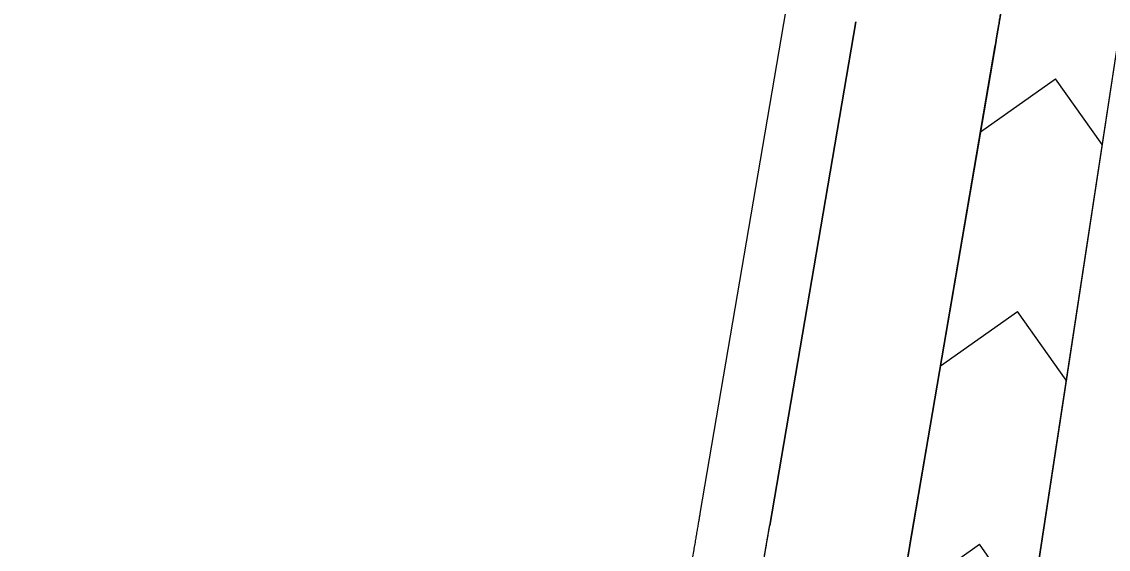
# Model space of a CAD drawing. Extents: x 14107086 to 14122011, y 8637163 to 8671583.
# Drawn here: x 14107885.4 to 14107977.5, y 8640165.6 to 8640210.4 of the extents above; entities that cross this region are included whole.
import ezdxf

# ---------------------------------------------------------------- set-up
doc = ezdxf.new("R2010")
doc.units = 0
for name, color, linetype in [('dsn_stg_shd_prev', 7, 'Continuous'), ('dsnPaintExistingChannelizingLaneWhite', 7, 'Continuous'), ('dsnPaintExistingEdgeLineRightWhite', 7, 'Continuous'), ('dsnShadingPaved', 7, 'Continuous'), ('dsnStgShadingPrevPav', 7, 'Continuous')]:
    doc.layers.add(name, color=color, linetype=linetype)

msp = doc.modelspace()

# ---------------------------------------------------------------- linework, layer by layer
at = {"layer": 'dsn_stg_shd_prev'}
for p, q in [((14107948.774, 8640167.653), (14107956.066, 8640210.373)), ((14107960.659, 8640166.002), (14107967.958, 8640208.76)), ((14107967.956, 8640208.749), (14107960.663, 8640166.029))]:
    msp.add_line(p, q, dxfattribs=at)
for points in [[(14107969.535, 8640217.959), (14107969.074, 8640215.273), (14107968.613, 8640212.587), (14107968.153, 8640209.901)], [(14107968.153, 8640209.901), (14107968.613, 8640212.587), (14107969.074, 8640215.273), (14107969.535, 8640217.959)], [(14107968.153, 8640209.901), (14107968.087, 8640209.517), (14107968.022, 8640209.133), (14107967.956, 8640208.749)], [(14107967.958, 8640208.76), (14107968.023, 8640209.14), (14107968.088, 8640209.52), (14107968.153, 8640209.901)], [(14107948.009, 8640163.181), (14107948.239, 8640164.523), (14107948.468, 8640165.864), (14107948.697, 8640167.205)], [(14107948.697, 8640167.205), (14107948.723, 8640167.354), (14107948.748, 8640167.504), (14107948.774, 8640167.653)], [(14107960.663, 8640166.029), (14107960.574, 8640165.506), (14107960.485, 8640164.984), (14107960.396, 8640164.462)], [(14107960.396, 8640164.462), (14107960.483, 8640164.975), (14107960.571, 8640165.488), (14107960.659, 8640166.002)]]:
    msp.add_open_spline(points, degree=2, dxfattribs=at)
at = {"layer": 'dsnPaintExistingChannelizingLaneWhite'}
for p, q in [((14107990.938, 8640291.607), (14107951.959, 8640036.199)), ((14107967.895, 8640208.354), (14107960.603, 8640165.634)), ((14107966.648, 8640201.048), (14107972.993, 8640205.542)), ((14107976.951, 8640199.955), (14107972.993, 8640205.542)), ((14107963.259, 8640181.193), (14107969.768, 8640185.804)), ((14107973.901, 8640179.97), (14107969.768, 8640185.804)), ((14107959.868, 8640161.337), (14107966.543, 8640166.066)), ((14107970.851, 8640159.985), (14107966.543, 8640166.066))]:
    msp.add_line(p, q, dxfattribs=at)
msp.add_arc((14117350.608, 8638608.068), 9518.204, 168.9158258, 170.3209374, dxfattribs=at)
at = {"layer": 'dsnPaintExistingEdgeLineRightWhite'}
msp.add_line((14107956.066, 8640210.373), (14107948.774, 8640167.653), dxfattribs=at)
msp.add_arc((14098631.467, 8641759.507), 9452.312, 349.7548332, 350.3046747, dxfattribs=at)
at = {"layer": 'dsnShadingPaved'}
for p, q in [((14107990.938, 8640291.607), (14107885.369, 8639599.613)), ((14107956.066, 8640210.373), (14107948.774, 8640167.653)), ((14107960.603, 8640165.634), (14107967.895, 8640208.354))]:
    msp.add_line(p, q, dxfattribs=at)
for centre, radius, start, end in [((14117350.608, 8638608.068), 9518.204, 168.9158258, 170.3209374), ((14098631.467, 8641759.507), 9452.312, 349.7548332, 350.3046747)]:
    msp.add_arc(centre, radius, start, end, dxfattribs=at)
at = {"layer": 'dsnStgShadingPrevPav'}
for p, q in [((14107950.152, 8640211.383), (14107942.859, 8640168.662)), ((14107948.774, 8640167.653), (14107956.066, 8640210.373))]:
    msp.add_line(p, q, dxfattribs=at)
for points, degree in [([(14107942.86, 8640168.664), (14107942.715, 8640167.816), (14107942.214, 8640164.884), (14107941.297, 8640159.543), (14107940.569, 8640155.31), (14107939.787, 8640150.781), (14107939.017, 8640146.332), (14107938.241, 8640141.861), (14107937.464, 8640137.397), (14107936.685, 8640132.932), (14107935.903, 8640128.467), (14107935.119, 8640124.003), (14107934.334, 8640119.539), (14107933.546, 8640115.075), (14107932.755, 8640110.612), (14107931.963, 8640106.15), (14107931.168, 8640101.683), (14107930.375, 8640097.238), (14107929.565, 8640092.714), (14107928.806, 8640088.486), (14107927.846, 8640083.153), (14107927.317, 8640080.226), (14107927.164, 8640079.38)], 2), ([(14107933.069, 8640078.313), (14107933.337, 8640079.801), (14107933.875, 8640082.776), (14107934.678, 8640087.239), (14107935.479, 8640091.703), (14107936.278, 8640096.167), (14107937.075, 8640100.631), (14107937.87, 8640105.096), (14107938.663, 8640109.562), (14107939.453, 8640114.027), (14107940.242, 8640118.494), (14107941.028, 8640122.96), (14107941.812, 8640127.428), (14107942.594, 8640131.895), (14107943.374, 8640136.363), (14107944.152, 8640140.832), (14107944.928, 8640145.301), (14107945.701, 8640149.77), (14107946.473, 8640154.24), (14107947.242, 8640158.711), (14107948.009, 8640163.181), (14107948.519, 8640166.162), (14107948.774, 8640167.653)], 3)]:
    msp.add_open_spline(points, degree=degree, dxfattribs=at)

doc.saveas('drawing.dxf')
